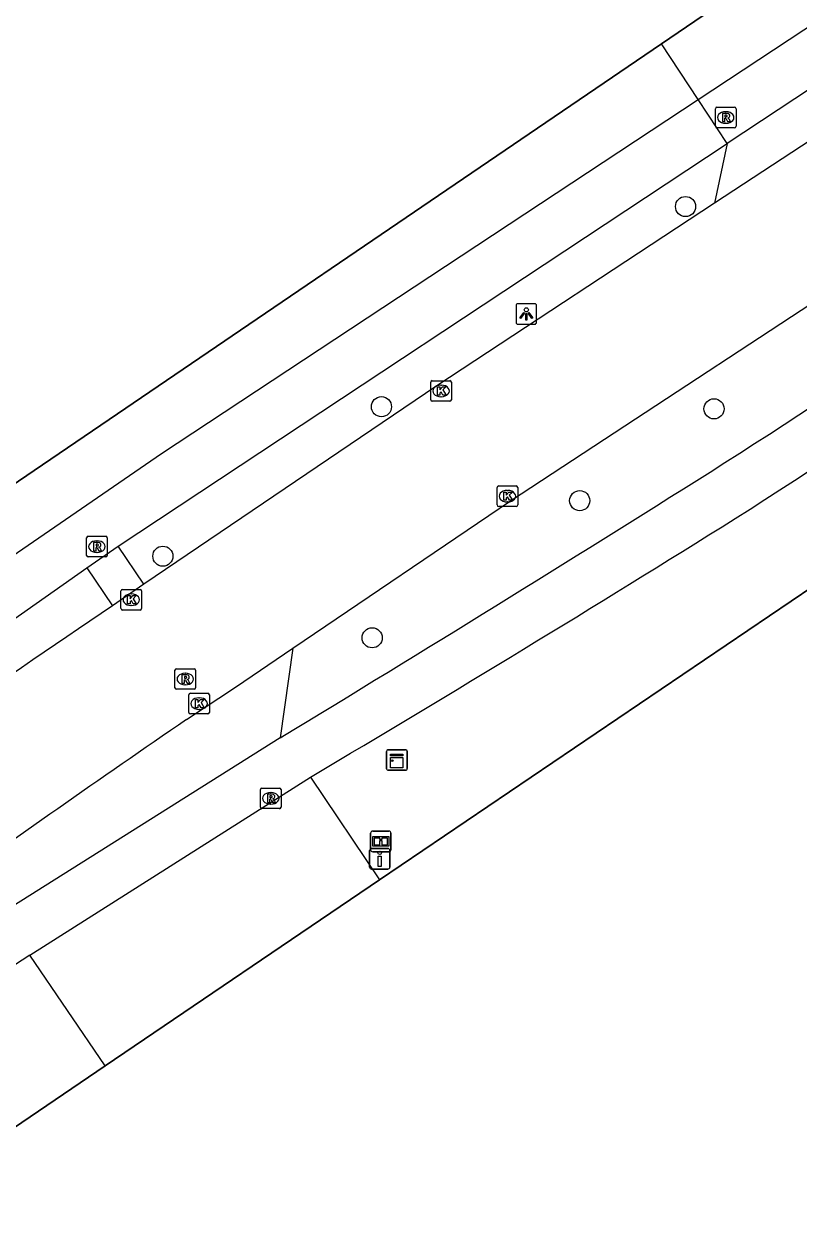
# Model space of a CAD drawing. Extents: x 156141 to 158132, y 385651 to 388399.
# Drawn here: x 157142.1 to 157179.8, y 387382.1 to 387440.9 of the extents above; entities that cross this region are included whole.
import ezdxf

# ---------------------------------------------------------------- set-up
doc = ezdxf.new("R2010")
doc.units = 0
for name, color, linetype in [('IMGEO_Berm_groen', 7, 'Continuous'), ('IMGEO_Boom', 7, 'Continuous'), ('IMGEO_Drukknoppaal', 7, 'Continuous'), ('IMGEO_Fietspad_gesloten', 7, 'Continuous'), ('IMGEO_Hek', 7, 'Continuous'), ('IMGEO_Informatiebord', 7, 'Continuous'), ('IMGEO_Kast', 7, 'Continuous'), ('IMGEO_Kolk', 7, 'Continuous'), ('IMGEO_Lichtpunt', 7, 'Continuous'), ('IMGEO_Rijbaan_lokaal_gesloten', 7, 'Continuous'), ('IMGEO_Rijbaan_lokaal_open', 7, 'Continuous'), ('IMGEO_Rioolput', 7, 'Continuous'), ('IMGEO_Voetpad_open', 7, 'Continuous')]:
    doc.layers.add(name, color=color, linetype=linetype)

msp = doc.modelspace()

# ---------------------------------------------------------------- linework, layer by layer
at = {"layer": 'IMGEO_Berm_groen'}
for points in [[(157173.099, 387439.906), (157140.228, 387417.558), (157109.727, 387396.821), (157104.61, 387404.362), (157081.998, 387438.485), (157056.661, 387472.844), (157055.53, 387474.398), (157049.642, 387482.487), (157044.774, 387489.292)], [(157213.08, 387435.638), (157159.406, 387399.31)], [(157146.086, 387390.271), (157113.082, 387367.853)]]:
    msp.add_lwpolyline(points, dxfattribs=at)
at = {"layer": 'IMGEO_Boom'}
for centre in [(157174.274, 387432.004), (157159.5, 387422.283), (157175.657, 387422.179), (157169.132, 387417.72), (157148.882, 387415.022), (157159.05, 387411.06)]:
    msp.add_circle(centre, 0.489, dxfattribs=at)
at = {"layer": 'IMGEO_Drukknoppaal'}
for p, q in [((157159.022, 387400.826), (157159.812, 387400.826)), ((157159.812, 387400.826), (157159.022, 387400.826)), ((157158.922, 387399.926), (157158.922, 387400.726)), ((157158.922, 387400.726), (157158.922, 387399.926)), ((157159.912, 387400.726), (157159.912, 387399.926)), ((157159.912, 387399.926), (157159.912, 387400.726)), ((157159.812, 387399.826), (157159.022, 387399.826)), ((157159.022, 387399.826), (157159.812, 387399.826))]:
    msp.add_line(p, q, dxfattribs=at)
msp.add_lwpolyline([(157159.492, 387400.451), (157159.492, 387399.951), (157159.342, 387399.951), (157159.342, 387400.451), (157159.492, 387400.451)], dxfattribs=at)
msp.add_circle((157159.417, 387400.616), 0.085, dxfattribs=at)
for centre, start, end in [((157159.022, 387400.726), 90, 180), ((157159.022, 387400.726), 90, 180), ((157159.812, 387400.726), 0, 90), ((157159.812, 387400.726), 360, 90), ((157159.022, 387399.926), 180, 270), ((157159.022, 387399.926), 180, 270), ((157159.812, 387399.926), 270, 0), ((157159.812, 387399.926), 270, 0)]:
    msp.add_arc(centre, 0.1, start, end, dxfattribs=at)
at = {"layer": 'IMGEO_Fietspad_gesloten'}
for points in [[(157112.026, 387394.361), (157137.912, 387412.533), (157148.821, 387420.011), (157174.885, 387437.202)], [(157176.297, 387435.062), (157174.885, 387437.202)], [(157146.708, 387415.502), (157176.297, 387435.062)], [(157145.187, 387414.455), (157146.708, 387415.502)], [(157113.657, 387392.275), (157145.187, 387414.455)]]:
    msp.add_lwpolyline(points, dxfattribs=at)
for centre, radius, start, end in [((156995.275, 387703.127), 336.356, 302.39241, 307.05353), ((156978.21, 387728.113), 369.158, 302.52384, 306.77571), ((156427.295, 388606.272), 1403.252, 301.21746, 302.219856), ((156626.358, 388297.766), 1038.688, 300.661529, 301.994095), ((157415.636, 386981.222), 496.39, 123.39592, 125.02339)]:
    msp.add_arc(centre, radius, start, end, dxfattribs=at)
at = {"layer": 'IMGEO_Hek'}
for points in [[(157193.499, 387453.775), (157173.099, 387439.906)], [(157140.228, 387417.558), (157173.099, 387439.906)], [(157159.406, 387399.31), (157213.08, 387435.638)], [(157146.086, 387390.271), (157159.406, 387399.31)], [(157113.082, 387367.853), (157146.086, 387390.271)]]:
    msp.add_lwpolyline(points, dxfattribs=at)
at = {"layer": 'IMGEO_Informatiebord'}
for p, q in [((157158.974, 387400.769), (157158.974, 387401.569)), ((157158.974, 387401.569), (157158.974, 387400.769)), ((157159.074, 387401.669), (157159.864, 387401.669)), ((157159.864, 387401.669), (157159.074, 387401.669)), ((157159.964, 387401.569), (157159.964, 387400.769)), ((157159.964, 387400.769), (157159.964, 387401.569)), ((157159.864, 387400.669), (157159.074, 387400.669)), ((157159.074, 387400.669), (157159.864, 387400.669))]:
    msp.add_line(p, q, dxfattribs=at)
for points in [[(157159.075, 387401.401), (157159.863, 387401.401), (157159.863, 387400.937), (157159.075, 387400.937), (157159.075, 387401.401)], [(157159.14, 387401.336), (157159.14, 387401.002), (157159.415, 387401.002), (157159.416, 387401.215), (157159.52, 387401.216), (157159.521, 387401.002), (157159.798, 387401.002), (157159.798, 387401.336), (157159.522, 387401.336), (157159.522, 387401.256), (157159.416, 387401.256), (157159.416, 387401.336), (157159.14, 387401.336)]]:
    msp.add_lwpolyline(points, dxfattribs=at)
for centre, start, end in [((157159.074, 387401.569), 90, 180), ((157159.074, 387401.569), 90, 180), ((157159.864, 387401.569), 0, 90), ((157159.864, 387401.569), 360, 90), ((157159.074, 387400.769), 180, 270), ((157159.074, 387400.769), 180, 270), ((157159.864, 387400.769), 270, 0), ((157159.864, 387400.769), 270, 0)]:
    msp.add_arc(centre, 0.1, start, end, dxfattribs=at)
at = {"layer": 'IMGEO_Kast'}
for p, q in [((157159.75, 387404.699), (157159.75, 387405.54)), ((157159.75, 387405.54), (157159.75, 387404.699)), ((157159.825, 387405.624), (157160.666, 387405.624)), ((157160.666, 387405.624), (157159.825, 387405.624)), ((157160.75, 387405.549), (157160.75, 387404.708)), ((157160.75, 387404.708), (157160.75, 387405.549)), ((157160.675, 387404.624), (157159.834, 387404.624)), ((157159.834, 387404.624), (157160.675, 387404.624))]:
    msp.add_line(p, q, dxfattribs=at)
for points in [[(157159.945, 387405.414), (157160.545, 387405.414), (157160.545, 387405.329), (157159.945, 387405.329), (157159.945, 387405.414)], [(157159.945, 387405.239), (157160.545, 387405.239), (157160.545, 387404.75), (157159.945, 387404.75), (157159.945, 387405.239)]]:
    msp.add_lwpolyline(points, dxfattribs=at)
msp.add_circle((157160.029, 387405.088), 0.0377, dxfattribs=at)
for centre, start, end in [((157159.828, 387405.546), 92.4484, 184.28452), ((157159.828, 387405.546), 92.4484, 184.28452), ((157160.672, 387405.546), 2.4484, 94.28452), ((157160.672, 387405.546), 2.4484, 94.28452), ((157159.828, 387404.702), 182.4484, 274.28452), ((157159.828, 387404.702), 182.4484, 274.28452), ((157160.672, 387404.702), 272.4484, 4.28452), ((157160.672, 387404.702), 272.4484, 4.28452)]:
    msp.add_arc(centre, 0.0779, start, end, dxfattribs=at)
at = {"layer": 'IMGEO_Kolk'}
for p, q in [((157161.897, 387422.622), (157161.897, 387423.474)), ((157161.972, 387423.548), (157162.824, 387423.548)), ((157162.385, 387423.328), (157162.41, 387423.328)), ((157162.898, 387423.474), (157162.898, 387422.622)), ((157162.824, 387422.548), (157161.972, 387422.548)), ((157162.408, 387422.768), (157162.383, 387422.768)), ((157165.196, 387418.437), (157166.048, 387418.437)), ((157165.121, 387417.511), (157165.121, 387418.363)), ((157165.609, 387418.217), (157165.634, 387418.217)), ((157166.122, 387418.363), (157166.122, 387417.511)), ((157166.048, 387417.437), (157165.196, 387417.437)), ((157165.632, 387417.657), (157165.607, 387417.657)), ((157146.848, 387412.483), (157146.848, 387413.335)), ((157146.923, 387413.409), (157147.775, 387413.409)), ((157147.336, 387413.189), (157147.361, 387413.189)), ((157147.849, 387413.335), (157147.849, 387412.483)), ((157147.359, 387412.629), (157147.334, 387412.629)), ((157147.775, 387412.409), (157146.923, 387412.409)), ((157150.143, 387407.437), (157150.143, 387408.289)), ((157150.218, 387408.363), (157151.07, 387408.363)), ((157150.631, 387408.143), (157150.656, 387408.143)), ((157151.144, 387408.289), (157151.144, 387407.437)), ((157151.07, 387407.363), (157150.218, 387407.363)), ((157150.654, 387407.583), (157150.629, 387407.583))]:
    msp.add_line(p, q, dxfattribs=at)
for points in [[(157161.897, 387422.622), (157161.897, 387423.474)], [(157161.972, 387423.548), (157162.824, 387423.548)], [(157162.218, 387423.248), (157162.341, 387423.248), (157162.341, 387423.097), (157162.471, 387423.248), (157162.635, 387423.248), (157162.489, 387423.097), (157162.642, 387422.848), (157162.49, 387422.848), (157162.405, 387423.012), (157162.341, 387422.945), (157162.341, 387422.848), (157162.218, 387422.848), (157162.218, 387423.248)], [(157162.898, 387423.474), (157162.898, 387422.622)], [(157162.824, 387422.548), (157161.972, 387422.548)], [(157165.196, 387418.437), (157166.048, 387418.437)], [(157165.121, 387417.511), (157165.121, 387418.363)], [(157165.442, 387418.137), (157165.565, 387418.137), (157165.565, 387417.986), (157165.695, 387418.137), (157165.859, 387418.137), (157165.713, 387417.986), (157165.866, 387417.737), (157165.714, 387417.737), (157165.629, 387417.901), (157165.565, 387417.834), (157165.565, 387417.737), (157165.442, 387417.737), (157165.442, 387418.137)], [(157166.122, 387418.363), (157166.122, 387417.511)], [(157166.048, 387417.437), (157165.196, 387417.437)], [(157146.848, 387412.483), (157146.848, 387413.335)], [(157146.923, 387413.409), (157147.775, 387413.409)], [(157147.849, 387413.335), (157147.849, 387412.483)], [(157147.169, 387413.109), (157147.292, 387413.109), (157147.292, 387412.958), (157147.422, 387413.109), (157147.586, 387413.109), (157147.44, 387412.958), (157147.593, 387412.709), (157147.441, 387412.709), (157147.356, 387412.873), (157147.292, 387412.806), (157147.292, 387412.709), (157147.169, 387412.709), (157147.169, 387413.109)], [(157147.775, 387412.409), (157146.923, 387412.409)], [(157150.143, 387407.437), (157150.143, 387408.289)], [(157150.218, 387408.363), (157151.07, 387408.363)], [(157150.464, 387408.063), (157150.587, 387408.063), (157150.587, 387407.912), (157150.717, 387408.063), (157150.881, 387408.063), (157150.735, 387407.912), (157150.888, 387407.663), (157150.736, 387407.663), (157150.651, 387407.827), (157150.587, 387407.76), (157150.587, 387407.663), (157150.464, 387407.663), (157150.464, 387408.063)], [(157151.144, 387408.289), (157151.144, 387407.437)], [(157151.07, 387407.363), (157150.218, 387407.363)]]:
    msp.add_lwpolyline(points, dxfattribs=at)
for centre, start, end in [((157161.974, 387423.472), 91.55205, 178.44795), ((157161.974, 387423.472), 91.55205, 178.44795), ((157162.822, 387423.472), 1.55205, 88.44795), ((157162.822, 387423.472), 1.55205, 88.44795), ((157161.974, 387422.624), 181.55205, 268.44795), ((157161.974, 387422.624), 181.55205, 268.44795), ((157162.822, 387422.624), 271.55205, 358.44795), ((157162.822, 387422.624), 271.55205, 358.44795), ((157165.198, 387418.361), 91.55205, 178.44795), ((157165.198, 387418.361), 91.55205, 178.44795), ((157166.046, 387418.361), 1.55205, 88.44795), ((157166.046, 387418.361), 1.55205, 88.44795), ((157165.198, 387417.513), 181.55205, 268.44795), ((157165.198, 387417.513), 181.55205, 268.44795), ((157166.046, 387417.513), 271.55205, 358.44795), ((157166.046, 387417.513), 271.55205, 358.44795), ((157146.925, 387413.333), 91.55205, 178.44795), ((157146.925, 387413.333), 91.55205, 178.44795), ((157147.773, 387413.333), 1.55205, 88.44795), ((157147.773, 387413.333), 1.55205, 88.44795), ((157146.925, 387412.485), 181.55205, 268.44795), ((157146.925, 387412.485), 181.55205, 268.44795), ((157147.773, 387412.485), 271.55205, 358.44795), ((157147.773, 387412.485), 271.55205, 358.44795), ((157150.22, 387408.287), 91.55205, 178.44795), ((157150.22, 387408.287), 91.55205, 178.44795), ((157151.068, 387408.287), 1.55205, 88.44795), ((157151.068, 387408.287), 1.55205, 88.44795), ((157150.22, 387407.439), 181.55205, 268.44795), ((157150.22, 387407.439), 181.55205, 268.44795), ((157151.068, 387407.439), 271.55205, 358.44795), ((157151.068, 387407.439), 271.55205, 358.44795)]:
    msp.add_arc(centre, 0.0765, start, end, dxfattribs=at)
for centre, major_axis, ratio, start_param, end_param in [((157162.384, 387423.048), (-0.387, 0.002), 0.722429, 4.712389, 7.853982), ((157162.409, 387423.048), (-0.39, 0.002), 0.717154, 1.570796, 4.712389), ((157165.608, 387417.937), (-0.387, 0.002), 0.722429, 4.712389, 7.853982), ((157165.633, 387417.937), (-0.39, 0.002), 0.717154, 1.570796, 4.712389), ((157147.335, 387412.909), (-0.387, 0.002), 0.722429, 4.712389, 7.853982), ((157147.36, 387412.909), (-0.39, 0.002), 0.717154, 1.570796, 4.712389), ((157150.63, 387407.863), (-0.387, 0.002), 0.722429, 4.712389, 7.853982), ((157150.655, 387407.863), (-0.39, 0.002), 0.717154, 1.570796, 4.712389)]:
    msp.add_ellipse(centre, major_axis=major_axis, ratio=ratio, start_param=start_param, end_param=end_param, dxfattribs=at)
at = {"layer": 'IMGEO_Lichtpunt'}
for p, q in [((157166.94, 387427.287), (157166.132, 387427.287)), ((157166.94, 387427.287), (157166.132, 387427.287)), ((157166.038, 387427.192), (157166.038, 387426.385)), ((157166.038, 387427.192), (157166.038, 387426.385)), ((157167.034, 387426.385), (157167.034, 387427.192)), ((157167.034, 387426.385), (157167.034, 387427.192)), ((157166.132, 387426.291), (157166.94, 387426.291)), ((157166.132, 387426.291), (157166.94, 387426.291))]:
    msp.add_line(p, q, dxfattribs=at)
for points in [[(157166.412, 387426.856), (157166.451, 387426.828), (157166.263, 387426.566), (157166.225, 387426.593), (157166.412, 387426.856)], [(157166.514, 387426.808), (157166.561, 387426.808), (157166.561, 387426.486), (157166.514, 387426.486), (157166.514, 387426.808)], [(157166.624, 387426.828), (157166.662, 387426.855), (157166.849, 387426.593), (157166.81, 387426.565), (157166.624, 387426.828)]]:
    msp.add_lwpolyline(points, dxfattribs=at)
msp.add_circle((157166.537, 387426.99), 0.0994, dxfattribs=at)
for centre, start, end in [((157166.132, 387427.192), 90, 180), ((157166.132, 387427.192), 90, 180), ((157166.94, 387427.192), 0, 90), ((157166.94, 387427.192), 0, 90), ((157166.132, 387426.385), 180, 270), ((157166.132, 387426.385), 180, 270), ((157166.94, 387426.385), 270, 0), ((157166.94, 387426.385), 270, 360)]:
    msp.add_arc(centre, 0.0946, start, end, dxfattribs=at)
at = {"layer": 'IMGEO_Rijbaan_lokaal_gesloten'}
for points in [[(157199.789, 387448.095), (157197.407, 387446.531), (157181.319, 387435.867), (157175.683, 387432.162)], [(157155.197, 387410.551), (157165.768, 387417.709), (157185.965, 387430.958), (157201.088, 387440.934), (157204.873, 387443.401)], [(157175.683, 387432.162), (157162.19, 387423.293), (157147.952, 387413.66)], [(157147.952, 387413.66), (157146.436, 387412.609)], [(157150.029, 387407.093), (157152.404, 387408.66), (157155.197, 387410.551)]]:
    msp.add_lwpolyline(points, dxfattribs=at)
for centre, radius, start, end in [((157623.891, 386704.776), 853.81, 124.000889, 125.434866), ((157792.708, 386473.108), 1133.739, 124.532002, 125.300859)]:
    msp.add_arc(centre, radius, start, end, dxfattribs=at)
at = {"layer": 'IMGEO_Rijbaan_lokaal_open'}
for points in [[(157173.099, 387439.906), (157193.499, 387453.775)], [(157174.885, 387437.202), (157195.475, 387450.783)], [(157196.87, 387448.662), (157176.297, 387435.062)], [(157174.885, 387437.202), (157173.099, 387439.906)], [(157176.297, 387435.062), (157175.683, 387432.162)], [(157155.197, 387410.551), (157154.583, 387406.202)], [(157154.583, 387406.202), (157141.113, 387397.712)], [(157142.412, 387395.652), (157156.053, 387404.291)], [(157156.053, 387404.291), (157159.406, 387399.31)], [(157159.406, 387399.31), (157146.086, 387390.271)], [(157146.086, 387390.271), (157142.412, 387395.652)]]:
    msp.add_lwpolyline(points, dxfattribs=at)
at = {"layer": 'IMGEO_Rioolput'}
for p, q in [((157175.725, 387435.904), (157175.725, 387436.756)), ((157175.8, 387436.83), (157176.652, 387436.83)), ((157176.726, 387436.756), (157176.726, 387435.904)), ((157176.213, 387436.61), (157176.238, 387436.61)), ((157176.652, 387435.83), (157175.8, 387435.83)), ((157176.236, 387436.05), (157176.211, 387436.05)), ((157145.177, 387415.062), (157145.177, 387415.914)), ((157145.252, 387415.988), (157146.104, 387415.988)), ((157145.665, 387415.768), (157145.69, 387415.768)), ((157146.178, 387415.914), (157146.178, 387415.062)), ((157146.104, 387414.988), (157145.252, 387414.988)), ((157145.688, 387415.208), (157145.663, 387415.208)), ((157149.47, 387408.632), (157149.47, 387409.484)), ((157149.545, 387409.558), (157150.397, 387409.558)), ((157149.958, 387409.338), (157149.983, 387409.338)), ((157150.471, 387409.484), (157150.471, 387408.632)), ((157150.397, 387408.558), (157149.545, 387408.558)), ((157149.981, 387408.778), (157149.956, 387408.778)), ((157153.697, 387403.761), (157154.549, 387403.761)), ((157153.622, 387402.835), (157153.622, 387403.687)), ((157154.11, 387403.541), (157154.135, 387403.541)), ((157154.623, 387403.687), (157154.623, 387402.835)), ((157154.549, 387402.761), (157153.697, 387402.761)), ((157154.133, 387402.981), (157154.108, 387402.981))]:
    msp.add_line(p, q, dxfattribs=at)
for points in [[(157175.725, 387435.904), (157175.725, 387436.756)], [(157175.8, 387436.83), (157176.652, 387436.83)], [(157176.726, 387436.756), (157176.726, 387435.904)], [(157176.314, 387436.528), (157176.062, 387436.53), (157176.062, 387436.13)], [(157176.062, 387436.13), (157176.186, 387436.13), (157176.186, 387436.292), (157176.197, 387436.292)], [(157176.24, 387436.449), (157176.186, 387436.449), (157176.186, 387436.368)], [(157176.186, 387436.368), (157176.238, 387436.368)], [(157176.244, 387436.263), (157176.315, 387436.13), (157176.455, 387436.13), (157176.39, 387436.256)], [(157176.652, 387435.83), (157175.8, 387435.83)], [(157145.177, 387415.062), (157145.177, 387415.914)], [(157145.252, 387415.988), (157146.104, 387415.988)], [(157145.766, 387415.686), (157145.514, 387415.688), (157145.514, 387415.288)], [(157145.692, 387415.607), (157145.638, 387415.607), (157145.638, 387415.526)], [(157145.638, 387415.526), (157145.69, 387415.526)], [(157146.178, 387415.914), (157146.178, 387415.062)], [(157146.104, 387414.988), (157145.252, 387414.988)], [(157145.514, 387415.288), (157145.638, 387415.288), (157145.638, 387415.45), (157145.649, 387415.45)], [(157145.696, 387415.421), (157145.767, 387415.288), (157145.907, 387415.288), (157145.842, 387415.414)], [(157149.47, 387408.632), (157149.47, 387409.484)], [(157149.545, 387409.558), (157150.397, 387409.558)], [(157150.059, 387409.256), (157149.807, 387409.258), (157149.807, 387408.858)], [(157149.985, 387409.177), (157149.931, 387409.177), (157149.931, 387409.096)], [(157149.931, 387409.096), (157149.983, 387409.096)], [(157150.471, 387409.484), (157150.471, 387408.632)], [(157150.397, 387408.558), (157149.545, 387408.558)], [(157149.807, 387408.858), (157149.931, 387408.858), (157149.931, 387409.02), (157149.942, 387409.02)], [(157149.989, 387408.991), (157150.06, 387408.858), (157150.2, 387408.858), (157150.135, 387408.984)], [(157153.697, 387403.761), (157154.549, 387403.761)], [(157153.622, 387402.835), (157153.622, 387403.687)], [(157154.211, 387403.459), (157153.959, 387403.461), (157153.959, 387403.061)], [(157153.959, 387403.061), (157154.083, 387403.061), (157154.083, 387403.223), (157154.094, 387403.223)], [(157154.137, 387403.38), (157154.083, 387403.38), (157154.083, 387403.299)], [(157154.083, 387403.299), (157154.135, 387403.299)], [(157154.141, 387403.194), (157154.212, 387403.061), (157154.352, 387403.061), (157154.287, 387403.187)], [(157154.623, 387403.687), (157154.623, 387402.835)], [(157154.549, 387402.761), (157153.697, 387402.761)]]:
    msp.add_lwpolyline(points, dxfattribs=at)
for centre, radius, start, end in [((157175.802, 387436.754), 0.0765, 91.55205, 178.44795), ((157175.802, 387436.754), 0.0765, 91.55205, 178.44795), ((157176.65, 387436.754), 0.0765, 1.55205, 88.44795), ((157176.65, 387436.754), 0.0765, 1.55205, 88.44795), ((157176.196, 387436.239), 0.0533, 26.02933, 88.69889), ((157176.222, 387436.557), 0.19, 274.7715, 282.96867), ((157176.246, 387436.353), 0.0964, 77.00612, 93.18647), ((157176.26, 387436.41), 0.0378, 276.66336, 79.67722), ((157176.313, 387436.418), 0.109, 350.36119, 89.41601), ((157176.311, 387436.418), 0.112, 277.58423, 350.98172), ((157176.295, 387436.203), 0.108, 29.51342, 73.79051), ((157175.802, 387435.906), 0.0765, 181.55205, 268.44795), ((157175.802, 387435.906), 0.0765, 181.55205, 268.44795), ((157176.65, 387435.906), 0.0765, 271.55205, 358.44795), ((157176.65, 387435.906), 0.0765, 271.55205, 358.44795), ((157145.254, 387415.912), 0.0765, 91.55205, 178.44795), ((157145.254, 387415.912), 0.0765, 91.55205, 178.44795), ((157145.674, 387415.715), 0.19, 274.7715, 282.96867), ((157145.698, 387415.511), 0.0964, 77.00612, 93.18647), ((157145.712, 387415.568), 0.0378, 276.66336, 79.67722), ((157145.765, 387415.576), 0.109, 350.36119, 89.41601), ((157145.763, 387415.576), 0.112, 277.58423, 350.98172), ((157146.102, 387415.912), 0.0765, 1.55205, 88.44795), ((157146.102, 387415.912), 0.0765, 1.55205, 88.44795), ((157145.254, 387415.064), 0.0765, 181.55205, 268.44795), ((157145.254, 387415.064), 0.0765, 181.55205, 268.44795), ((157145.648, 387415.397), 0.0533, 26.02933, 88.69889), ((157145.747, 387415.361), 0.108, 29.51342, 73.79051), ((157146.102, 387415.064), 0.0765, 271.55205, 358.44795), ((157146.102, 387415.064), 0.0765, 271.55205, 358.44795), ((157149.547, 387409.482), 0.0765, 91.55205, 178.44795), ((157149.547, 387409.482), 0.0765, 91.55205, 178.44795), ((157149.967, 387409.285), 0.19, 274.7715, 282.96867), ((157149.991, 387409.081), 0.0964, 77.00612, 93.18647), ((157150.005, 387409.138), 0.0378, 276.66336, 79.67722), ((157150.058, 387409.146), 0.109, 350.36119, 89.41601), ((157150.056, 387409.146), 0.112, 277.58423, 350.98172), ((157150.04, 387408.931), 0.108, 29.51342, 73.79051), ((157150.395, 387409.482), 0.0765, 1.55205, 88.44795), ((157150.395, 387409.482), 0.0765, 1.55205, 88.44795), ((157149.547, 387408.634), 0.0765, 181.55205, 268.44795), ((157149.547, 387408.634), 0.0765, 181.55205, 268.44795), ((157149.941, 387408.967), 0.0533, 26.02933, 88.69889), ((157150.395, 387408.634), 0.0765, 271.55205, 358.44795), ((157150.395, 387408.634), 0.0765, 271.55205, 358.44795), ((157153.699, 387403.685), 0.0765, 91.55205, 178.44795), ((157153.699, 387403.685), 0.0765, 91.55205, 178.44795), ((157154.547, 387403.685), 0.0765, 1.55205, 88.44795), ((157154.547, 387403.685), 0.0765, 1.55205, 88.44795), ((157154.093, 387403.17), 0.0533, 26.02933, 88.69889), ((157154.119, 387403.488), 0.19, 274.7715, 282.96867), ((157154.143, 387403.284), 0.0964, 77.00612, 93.18647), ((157154.157, 387403.341), 0.0378, 276.66336, 79.67722), ((157154.21, 387403.349), 0.109, 350.36119, 89.41601), ((157154.208, 387403.349), 0.112, 277.58423, 350.98172), ((157154.192, 387403.134), 0.108, 29.51342, 73.79051), ((157153.699, 387402.837), 0.0765, 181.55205, 268.44795), ((157153.699, 387402.837), 0.0765, 181.55205, 268.44795), ((157154.547, 387402.837), 0.0765, 271.55205, 358.44795), ((157154.547, 387402.837), 0.0765, 271.55205, 358.44795)]:
    msp.add_arc(centre, radius, start, end, dxfattribs=at)
for centre, major_axis, ratio, start_param, end_param in [((157176.212, 387436.33), (-0.387, 0.002), 0.722429, 4.712389, 7.853982), ((157176.237, 387436.33), (-0.39, 0.002), 0.717154, 1.570796, 4.712389), ((157145.664, 387415.488), (-0.387, 0.002), 0.722429, 4.712389, 7.853982), ((157145.689, 387415.488), (-0.39, 0.002), 0.717154, 1.570796, 4.712389), ((157149.957, 387409.058), (-0.387, 0.002), 0.722429, 4.712389, 7.853982), ((157149.982, 387409.058), (-0.39, 0.002), 0.717154, 1.570796, 4.712389), ((157154.109, 387403.261), (-0.387, 0.002), 0.722429, 4.712389, 7.853982), ((157154.134, 387403.261), (-0.39, 0.002), 0.717154, 1.570796, 4.712389)]:
    msp.add_ellipse(centre, major_axis=major_axis, ratio=ratio, start_param=start_param, end_param=end_param, dxfattribs=at)
at = {"layer": 'IMGEO_Voetpad_open'}
for points in [[(157147.952, 387413.66), (157146.708, 387415.502)], [(157145.187, 387414.455), (157146.436, 387412.609)]]:
    msp.add_lwpolyline(points, dxfattribs=at)

doc.saveas('drawing.dxf')
